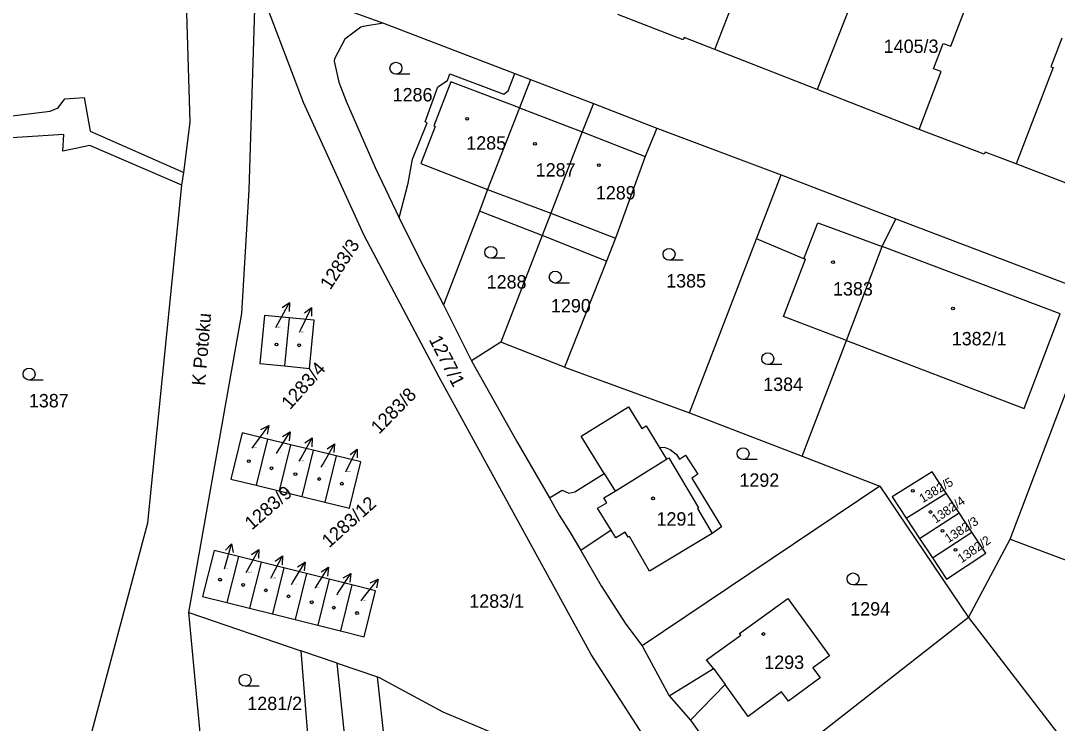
# Model space of a CAD drawing. Extents: x -737240 to -735272, y -1119606 to -1117878.
# Drawn here: x -736047.5 to -735915.9, y -1119028.8 to -1118939.6 of the extents above; entities that cross this region are included whole.
import ezdxf

# ---------------------------------------------------------------- set-up
doc = ezdxf.new("R2010")
doc.units = 0
for name, color, linetype in [('Level 1', 7, 'Continuous'), ('Level 15', 7, 'Continuous'), ('Level 16', 7, 'Continuous'), ('Level 18', 7, 'Continuous'), ('Level 19', 7, 'Continuous'), ('Level 25', 7, 'Continuous'), ('Level 4', 7, 'Continuous')]:
    doc.layers.add(name, color=color, linetype=linetype)

msp = doc.modelspace()

# ---------------------------------------------------------------- linework, layer by layer
at = {"layer": 'Level 1'}
for p, q in [((-735940.11, -1118932.38), (-735946.43, -1118948.35)), ((-736017.65, -1118934.07), (-736001.45, -1118939.95)), ((-736001.45, -1118939.95), (-735984.77, -1118946.31)), ((-735946.43, -1118948.35), (-735959.38, -1118943.27)), ((-735984.77, -1118946.31), (-735982.78, -1118947.07)), ((-735982.78, -1118947.07), (-735984.2, -1118950.7)), ((-735982.78, -1118947.07), (-735974.79, -1118950.13)), ((-735933.47, -1118953.42), (-735946.43, -1118948.35)), ((-735974.79, -1118950.13), (-735976.25, -1118953.75)), ((-735974.79, -1118950.13), (-735966.75, -1118953.26)), ((-735984.2, -1118950.7), (-735988.24, -1118961.07)), ((-735976.25, -1118953.75), (-735980.23, -1118964.06)), ((-735966.75, -1118953.26), (-735968.23, -1118956.87)), ((-735966.75, -1118953.26), (-735950.98, -1118959.2)), ((-735968.23, -1118956.87), (-735972.02, -1118967.23)), ((-735905.28, -1118963.97), (-735921.15, -1118957.8)), ((-736027.07, -1118960.49), (-736026.8, -1118958.89)), ((-735954.11, -1118967.32), (-735950.98, -1118959.2)), ((-735950.98, -1118959.2), (-735936.42, -1118964.78)), ((-735988.24, -1118961.07), (-735989.28, -1118963.78)), ((-735989.28, -1118963.78), (-735993.84, -1118975.67)), ((-735981.33, -1118966.89), (-735989.28, -1118963.78)), ((-735980.23, -1118964.06), (-735981.33, -1118966.89)), ((-735938.17, -1118968.3), (-735936.42, -1118964.78)), ((-735936.42, -1118964.78), (-735910.23, -1118974.74)), ((-735981.33, -1118966.89), (-735986.55, -1118980.41)), ((-735973.17, -1118970.15), (-735981.33, -1118966.89)), ((-735972.02, -1118967.23), (-735973.17, -1118970.15)), ((-735962.61, -1118989.4), (-735954.11, -1118967.32)), ((-735948.09, -1118969.83), (-735954.11, -1118967.32)), ((-735942.68, -1118980.23), (-735938.17, -1118968.3)), ((-735973.17, -1118970.15), (-735978.48, -1118983.6)), ((-735993.84, -1118975.67), (-735990.3, -1118982.78)), ((-736013.42, -1118977.34), (-736014.01, -1118983.44)), ((-735986.55, -1118980.41), (-735990.3, -1118982.78)), ((-735978.48, -1118983.6), (-735986.55, -1118980.41)), ((-735948.33, -1118994.89), (-735942.68, -1118980.23)), ((-735978.48, -1118983.6), (-735962.61, -1118989.4)), ((-735921.93, -1119005.41), (-735913.91, -1118984.39)), ((-735962.61, -1118989.4), (-735948.33, -1118994.89)), ((-736016.19, -1118992.73), (-736017.63, -1118998.59)), ((-736013.28, -1118993.44), (-736016.19, -1118992.73)), ((-736013.28, -1118993.44), (-736014.72, -1118999.31)), ((-736010.38, -1118994.15), (-736013.28, -1118993.44)), ((-736010.38, -1118994.15), (-736011.81, -1119000.02)), ((-736007.46, -1118994.87), (-736010.38, -1118994.15)), ((-736007.46, -1118994.87), (-736008.89, -1119000.73)), ((-735948.33, -1118994.89), (-735938.44, -1118998.69)), ((-736017.63, -1118998.59), (-736014.72, -1118999.31)), ((-735938.44, -1118998.69), (-735968.62, -1119018.97)), ((-735938.44, -1118998.69), (-735927.2, -1119015.36)), ((-736014.72, -1118999.31), (-736011.81, -1119000.02)), ((-736011.81, -1119000.02), (-736008.89, -1119000.73)), ((-735935.1, -1119002.78), (-735930.05, -1118999.58)), ((-735928.38, -1119002.1), (-735930.05, -1118999.58)), ((-735935.1, -1119002.78), (-735933.42, -1119005.33)), ((-735933.42, -1119005.33), (-735928.38, -1119002.1)), ((-735926.77, -1119004.55), (-735928.38, -1119002.1)), ((-735972.56, -1119004.3), (-735976.42, -1119006.87)), ((-735933.42, -1119005.33), (-735931.78, -1119007.8)), ((-735931.78, -1119007.8), (-735926.77, -1119004.55)), ((-735927.2, -1119015.36), (-735921.93, -1119005.41)), ((-736019.88, -1119007.63), (-736021.35, -1119013.47)), ((-736017, -1119008.35), (-736019.88, -1119007.63)), ((-736017, -1119008.35), (-736018.46, -1119014.19)), ((-736014.1, -1119009.08), (-736017, -1119008.35)), ((-736014.1, -1119009.08), (-736015.57, -1119014.92)), ((-736011.22, -1119009.8), (-736014.1, -1119009.08)), ((-736011.22, -1119009.8), (-736012.69, -1119015.64)), ((-736008.35, -1119010.52), (-736011.22, -1119009.8)), ((-736008.35, -1119010.52), (-736009.81, -1119016.36)), ((-736005.46, -1119011.24), (-736008.35, -1119010.52)), ((-736005.46, -1119011.24), (-736006.92, -1119017.08)), ((-736024.34, -1119034.02), (-736026.19, -1119014.73)), ((-736026.19, -1119014.73), (-736011.94, -1119019.59)), ((-736021.35, -1119013.47), (-736018.46, -1119014.19)), ((-736018.46, -1119014.19), (-736015.57, -1119014.92)), ((-736015.57, -1119014.92), (-736012.69, -1119015.64)), ((-736012.69, -1119015.64), (-736009.81, -1119016.36)), ((-735927.2, -1119015.36), (-735955.3, -1119037.34)), ((-735927.2, -1119015.36), (-735915.48, -1119030.61)), ((-736009.81, -1119016.36), (-736006.92, -1119017.08)), ((-736011.94, -1119019.59), (-736010.86, -1119033.1)), ((-736007.33, -1119021.16), (-736011.94, -1119019.59)), ((-735968.62, -1119018.97), (-735965.2, -1119025.29)), ((-736007.33, -1119021.16), (-736002.21, -1119022.91)), ((-736004.22, -1119051.23), (-736007.33, -1119021.16)), ((-735965.2, -1119025.29), (-735959.56, -1119021.86)), ((-735997.04, -1119069.91), (-736002.21, -1119022.91)), ((-735958.1, -1119023.88), (-735962.47, -1119028.4)), ((-735965.2, -1119025.29), (-735962.47, -1119028.4)), ((-735962.47, -1119028.4), (-735958.34, -1119034.15))]:
    msp.add_line(p, q, dxfattribs=at)
for points in [[(-736026.8, -1118958.89), (-736026.01, -1118952.49), (-736027.09, -1118916.37), (-736029.04, -1118904.23), (-736030.53, -1118896.39)], [(-735959.38, -1118943.27), (-735954.67, -1118931.04), (-735954.94, -1118930.94), (-735953.54, -1118927.29)], [(-736026.19, -1119014.73), (-736019.44, -1118976.77), (-736018.51, -1118961.08), (-736017.65, -1118934.07)], [(-735967.35, -1119032.06), (-735975.1, -1119020.06), (-735994.4, -1118984.85), (-736003.91, -1118966.89), (-736011.62, -1118950.01), (-736017.65, -1118934.07)], [(-735933.47, -1118953.42), (-735930.67, -1118946.09), (-735931.64, -1118945.72), (-735930.43, -1118942.5), (-735929.44, -1118942.88), (-735927.28, -1118937.24)], [(-735959.38, -1118943.27), (-735963.31, -1118941.76), (-735963.41, -1118942.04), (-735971.7, -1118938.86)], [(-736001.45, -1118939.95), (-736004.03, -1118940.35), (-736004.32, -1118940.45), (-736006.37, -1118941.96), (-736007.67, -1118944.46), (-736007.73, -1118944.76), (-736007.13, -1118947.42), (-736006.21, -1118949.85), (-736002.51, -1118958.25), (-735999.46, -1118964.66)], [(-735915.35, -1118941.86), (-735916.74, -1118945.47), (-735916.47, -1118945.58), (-735921.15, -1118957.8)], [(-735999.46, -1118964.66), (-735998.34, -1118960.25), (-735997.78, -1118957.22), (-735995.9, -1118952.57), (-735996.18, -1118952.47), (-735994.55, -1118948), (-735993.35, -1118947.2), (-735993.03, -1118946.36), (-735986.18, -1118948.95), (-735985.63, -1118948.52), (-735984.77, -1118946.31)], [(-736062.03, -1118955.35), (-736062.13, -1118953.35), (-736043.78, -1118951.1), (-736042.76, -1118950.68), (-736041.92, -1118949.56), (-736039.46, -1118949.36), (-736038.68, -1118953.63), (-736026.8, -1118958.89)], [(-736027.07, -1118960.49), (-736038.74, -1118955.48), (-736042.16, -1118956.17), (-736042.04, -1118954.09), (-736052.67, -1118954.74)], [(-735921.15, -1118957.8), (-735925.1, -1118956.33), (-735925.19, -1118956.58), (-735933.47, -1118953.42)], [(-736041.16, -1119039.88), (-736031.38, -1119003.37), (-736027.07, -1118960.49)], [(-735999.46, -1118964.66), (-735996.86, -1118969.95), (-735993.84, -1118975.67)], [(-735942.68, -1118980.23), (-735950.7, -1118977.17), (-735947.91, -1118969.9), (-735948.09, -1118969.83)], [(-736013.42, -1118977.34), (-736016.57, -1118977.03), (-736017.16, -1118983.14), (-736014.01, -1118983.44)], [(-736014.01, -1118983.44), (-736010.85, -1118983.75), (-736010.25, -1118977.64), (-736013.42, -1118977.34)], [(-735990.3, -1118982.78), (-735984.53, -1118993.03), (-735980.4, -1119000.2)], [(-735973.45, -1118997.08), (-735976.37, -1118992.35), (-735970.34, -1118988.64), (-735968.65, -1118991.37), (-735968.13, -1118991.05), (-735966.48, -1118993.73)], [(-736016.19, -1118992.73), (-736019.42, -1118991.94), (-736020.85, -1118997.8), (-736017.63, -1118998.59)], [(-736008.89, -1119000.73), (-736005.78, -1119001.49), (-736004.35, -1118995.63), (-736007.46, -1118994.87)], [(-735966.48, -1118993.73), (-735965.7, -1118993.8), (-735965.05, -1118994.06), (-735964.32, -1118994.63), (-735963.9, -1118995.27), (-735963.11, -1118994.76), (-735961.55, -1118997.19), (-735962.34, -1118997.7), (-735958.55, -1119003.85), (-735959.73, -1119004.7)], [(-735980.4, -1119000.2), (-735978.8, -1118999.2), (-735977.94, -1118999.58), (-735977.19, -1118999.41), (-735973.45, -1118997.08)], [(-735930.05, -1118999.58), (-735931.82, -1118996.89), (-735936.9, -1119000.06), (-735935.1, -1119002.78)], [(-735921.93, -1119005.41), (-735905.32, -1119011.66), (-735899.91, -1118997.47)], [(-735980.4, -1119000.2), (-735979.15, -1119002.36), (-735977.75, -1119004.59), (-735976.42, -1119006.87)], [(-735959.73, -1119004.7), (-735967.68, -1119009.47), (-735970.24, -1119005.09), (-735970.4, -1119005.18), (-735970.78, -1119004.54), (-735971.98, -1119005.24), (-735972.56, -1119004.3)], [(-735931.78, -1119007.8), (-735929.99, -1119010.51), (-735925.01, -1119007.21), (-735926.77, -1119004.55)], [(-736019.88, -1119007.63), (-736022.95, -1119006.86), (-736024.42, -1119012.7), (-736021.35, -1119013.47)], [(-735976.42, -1119006.87), (-735973.82, -1119011.33), (-735970.7, -1119016.22), (-735968.62, -1119018.97)], [(-736006.92, -1119017.08), (-736003.92, -1119017.84), (-736002.46, -1119012), (-736005.46, -1119011.24)], [(-735959.56, -1119021.86), (-735960.45, -1119020.76), (-735956.11, -1119017.62), (-735956.27, -1119017.41), (-735950.12, -1119012.96), (-735944.85, -1119020.24), (-735946.96, -1119021.75), (-735946.02, -1119023.03), (-735950.06, -1119026), (-735950.93, -1119024.8), (-735955.17, -1119027.93), (-735958.1, -1119023.88)], [(-736002.21, -1119022.91), (-736002, -1119022.98), (-735993.95, -1119027.32), (-735980.26, -1119033.09), (-735977.91, -1119034.81)]]:
    msp.add_lwpolyline(points, dxfattribs=at)
at = {"layer": 'Level 16'}
for points in [[(-736015.14, -1118978.57), (-736014.84, -1118978.03), (-736013.406, -1118975.395)], [(-736014.323, -1118976.034), (-736013.406, -1118975.395), (-736013.445, -1118976.512)], [(-736012.14, -1118979.16), (-736011.92, -1118978.72), (-736010.606, -1118976.023)], [(-736011.493, -1118976.703), (-736010.606, -1118976.023), (-736010.594, -1118977.141)], [(-736018.14, -1118993.86), (-736017.8, -1118993.4), (-736016.022, -1118990.984)], [(-736017.017, -1118991.493), (-736016.022, -1118990.984), (-736016.212, -1118992.086)], [(-736015.04, -1118994.54), (-736014.92, -1118994.35), (-736013.303, -1118991.823)], [(-736014.263, -1118992.396), (-736013.303, -1118991.823), (-736013.421, -1118992.935)], [(-736012.16, -1118995.53), (-736011.97, -1118995.19), (-736010.503, -1118992.573)], [(-736011.428, -1118993.201), (-736010.503, -1118992.573), (-736010.556, -1118993.69)], [(-736009.36, -1118996.28), (-736009.17, -1118995.94), (-736007.699, -1118993.326)], [(-736008.625, -1118993.952), (-736007.699, -1118993.326), (-736007.753, -1118994.442)], [(-736006.26, -1118996.89), (-736006.16, -1118996.69), (-736004.818, -1118994.007)], [(-736005.713, -1118994.678), (-736004.818, -1118994.007), (-736004.818, -1118995.125)], [(-736021.66, -1119009.18), (-736021.58, -1119008.89), (-736020.763, -1119006.003)], [(-736021.516, -1119006.829), (-736020.763, -1119006.003), (-736020.554, -1119007.102)], [(-736018.9, -1119009.66), (-736018.73, -1119009.35), (-736017.282, -1119006.722)], [(-736018.203, -1119007.357), (-736017.282, -1119006.722), (-736017.327, -1119007.84)], [(-736015.78, -1119010.38), (-736015.69, -1119010.21), (-736014.289, -1119007.557)], [(-736015.198, -1119008.208), (-736014.289, -1119007.557), (-736014.314, -1119008.675)], [(-736013.15, -1119011.16), (-736012.99, -1119010.89), (-736011.415, -1119008.337)], [(-736012.365, -1119008.925), (-736011.415, -1119008.337), (-736011.514, -1119009.45)], [(-736010.16, -1119011.63), (-736010.07, -1119011.5), (-736008.426, -1119008.991)], [(-736009.392, -1119009.553), (-736008.426, -1119008.991), (-736008.556, -1119010.101)], [(-736007.35, -1119012.47), (-736007.24, -1119012.29), (-736005.615, -1119009.768)], [(-736006.577, -1119010.338), (-736005.615, -1119009.768), (-736005.736, -1119010.88)], [(-736004.29, -1119013.25), (-736003.98, -1119012.85), (-736002.131, -1119010.487)], [(-736003.141, -1119010.967), (-736002.131, -1119010.487), (-736002.354, -1119011.583)]]:
    msp.add_lwpolyline(points, dxfattribs=at)
at = {"layer": 'Level 25'}
for p, q in [((-735998.098, -1118946.41), (-735999.88, -1118946.41)), ((-735986.058, -1118969.78), (-735987.84, -1118969.78)), ((-735963.428, -1118970.03), (-735965.21, -1118970.03)), ((-735977.868, -1118972.92), (-735979.65, -1118972.92)), ((-735950.898, -1118983.28), (-735952.68, -1118983.28)), ((-736044.668, -1118985.23), (-736046.45, -1118985.23)), ((-735954.028, -1118995.33), (-735955.81, -1118995.33)), ((-735940.068, -1119011.23), (-735941.85, -1119011.23)), ((-736017.248, -1119024.08), (-736019.03, -1119024.08))]:
    msp.add_line(p, q, dxfattribs=at)
for centre, major_axis, ratio in [((-735999.88, -1118945.654), (0.764, 0), 0.9894236), ((-735990.83, -1118952.07), (0.18, 0), 0.9848078), ((-735982.23, -1118955.26), (0.18, 0), 0.9848078), ((-735974.12, -1118957.97), (0.18, 0), 0.9848078), ((-735987.84, -1118969.024), (0.764, 0), 0.9894236), ((-735965.21, -1118969.274), (0.764, 0), 0.9894236), ((-735944.4, -1118970.26), (0.18, 0), 0.9848078), ((-735979.65, -1118972.164), (0.764, 0), 0.9894236), ((-735929.17, -1118976.16), (0.18, 0), 0.9848078), ((-736015.05, -1118980.71), (0.18, 0), 0.9848078), ((-736012.17, -1118980.82), (0.18, 0), 0.9848078), ((-735952.68, -1118982.524), (0.764, 0), 0.9894236), ((-736046.45, -1118984.474), (0.764, 0), 0.9894236), ((-735955.81, -1118994.574), (0.764, 0), 0.9894236), ((-736018.55, -1118995.52), (0.18, 0), 0.9848078), ((-736015.68, -1118996.43), (0.18, 0), 0.9848078), ((-736012.65, -1118997.18), (0.18, 0), 0.9848078), ((-736009.62, -1118997.79), (0.18, 0), 0.9848078), ((-736006.75, -1118998.39), (0.18, 0), 0.9848078), ((-735967.24, -1119000.25), (0.18, 0), 0.9848078), ((-735934.26, -1118999.29), (0.18, 0), 0.9848078), ((-735932.03, -1119001.98), (0.18, 0), 0.9848078), ((-735930.49, -1119004.36), (0.18, 0), 0.9848078), ((-735928.86, -1119006.79), (0.18, 0), 0.9848078), ((-736022.22, -1119010.56), (0.176, -0.04), 0.9848078), ((-735941.85, -1119010.474), (0.764, 0), 0.9894236), ((-736019.27, -1119011.24), (0.18, 0), 0.9848078), ((-736016.4, -1119011.92), (0.18, 0), 0.9848078), ((-736013.52, -1119012.68), (0.18, 0), 0.9848078), ((-736010.57, -1119013.44), (0.18, 0), 0.9848078), ((-736007.77, -1119014.12), (0.18, 0), 0.9848078), ((-736004.82, -1119014.8), (0.18, 0), 0.9848078), ((-735953.24, -1119017.46), (0.18, 0), 0.9848078), ((-736019.03, -1119023.324), (0.764, 0), 0.9894236)]:
    msp.add_ellipse(centre, major_axis=major_axis, ratio=ratio, dxfattribs=at)
at = {"layer": 'Level 4'}
for p, q in [((-735984.2, -1118950.7), (-735976.25, -1118953.75)), ((-735976.25, -1118953.75), (-735968.23, -1118956.87)), ((-735988.24, -1118961.07), (-735980.23, -1118964.06)), ((-735980.23, -1118964.06), (-735972.02, -1118967.23)), ((-735966.48, -1118993.73), (-735965.52, -1118995.28)), ((-735972.07, -1118999.32), (-735965.52, -1118995.28)), ((-735973.45, -1118997.08), (-735972.07, -1118999.32)), ((-735959.56, -1119021.86), (-735958.1, -1119023.88))]:
    msp.add_line(p, q, dxfattribs=at)
for points in [[(-735984.2, -1118950.7), (-735992.9, -1118947.37), (-735995.08, -1118952.97), (-735994.9, -1118953.04), (-735996.73, -1118957.75), (-735988.24, -1118961.07)], [(-735948.09, -1118969.83), (-735946.34, -1118965.28), (-735938.17, -1118968.3)], [(-735942.68, -1118980.23), (-735920.13, -1118988.83), (-735915.56, -1118976.84), (-735938.17, -1118968.3)], [(-735965.52, -1118995.28), (-735965.22, -1118995.1), (-735961.46, -1119001.45), (-735961.6, -1119001.54), (-735959.73, -1119004.7)], [(-735972.56, -1119004.3), (-735974.28, -1119001.51), (-735973.13, -1119000.8), (-735973.5, -1119000.2), (-735972.07, -1118999.32)]]:
    msp.add_lwpolyline(points, dxfattribs=at)

# ---------------------------------------------------------------- texts
at = {"layer": 'Level 15'}
msp.add_text('K Potoku', height=1.7, rotation=85.09671, dxfattribs=at).set_placement((-736024.119, -1118985.992))
at = {"layer": 'Level 16'}
for s, rotation, p in [('1283/3', 56.90826, (-736008.218, -1118973.884)), ('1283/4', 48.30183, (-736013.324, -1118989.076)), ('1283/8', 45.49473, (-736002.033, -1118992.191)), ('1283/9', 40.81509, (-736018.17, -1119004.333)), ('1283/12', 41.87511, (-736008.355, -1119006.594))]:
    msp.add_text(s, height=1.7, rotation=rotation, dxfattribs=at).set_placement(p)
at = {"layer": 'Level 18'}
for s, p in [('1405/3', (-735937.96, -1118943.72)), ('1286', (-736000.3, -1118949.87)), ('1288', (-735988.36, -1118973.62)), ('1385', (-735965.58, -1118973.49)), ('1290', (-735980.2, -1118976.65)), ('1384', (-735953.26, -1118986.62)), ('1387', (-736046.48, -1118988.7)), ('1292', (-735956.28, -1118998.78)), ('1283/1', (-735990.57, -1119014.13)), ('1294', (-735942.21, -1119015.12)), ('1281/2', (-736018.75, -1119027.12))]:
    msp.add_text(s, height=1.7, dxfattribs=at).set_placement(p)
msp.add_text('1277/1', height=1.7, rotation=297.14382, dxfattribs=at).set_placement((-735995.737, -1118980.089))
at = {"layer": 'Level 19'}
for s, height, p in [('1285', 1.7, (-735990.955, -1118955.99)), ('1287', 1.7, (-735982.135, -1118959.41)), ('1289', 1.7, (-735974.505, -1118962.31)), ('1383', 1.7, (-735944.395, -1118974.51)), ('1283/2', 0.1, (-736014.965, -1118978.57)), ('1283/3', 0.1, (-736011.965, -1118979.16)), ('1382/1', 1.7, (-735929.325, -1118980.83)), ('1283/4', 0.1, (-736017.965, -1118993.86)), ('1283/5', 0.1, (-736014.865, -1118994.54)), ('1283/6', 0.1, (-736011.985, -1118995.53)), ('1283/7', 0.1, (-736009.185, -1118996.28)), ('1283/8', 0.1, (-736006.085, -1118996.89)), ('1291', 1.7, (-735966.805, -1119003.71)), ('1283/9', 0.1, (-736021.485, -1119009.18)), ('1283/10', 0.1, (-736018.7, -1119009.66)), ('1283/11', 0.1, (-736015.58, -1119010.38)), ('1283/12', 0.1, (-736012.95, -1119011.16)), ('1283/13', 0.1, (-736009.96, -1119011.63)), ('1283/14', 0.1, (-736007.15, -1119012.47)), ('1283/15', 0.1, (-736004.09, -1119013.25)), ('1293', 1.7, (-735953.125, -1119021.9))]:
    msp.add_text(s, height=height, dxfattribs=at).set_placement(p)
for s, rotation, p in [('1382/5', 30.51819, (-735933.031, -1119000.867)), ('1382/4', 34.29549, (-735931.372, -1119003.466)), ('1382/3', 32.50566, (-735929.758, -1119005.948)), ('1382/2', 35.01648, (-735928.076, -1119008.505))]:
    msp.add_text(s, height=1.14, rotation=rotation, dxfattribs=at).set_placement(p)

doc.saveas('drawing.dxf')
